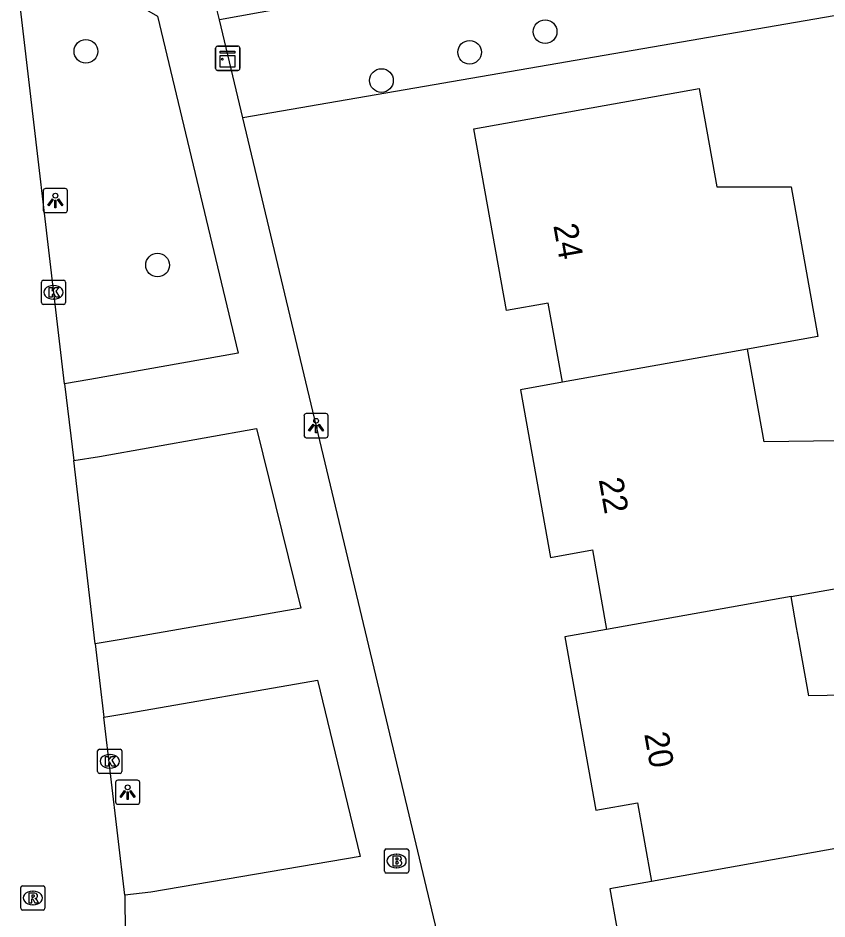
# Model space of a CAD drawing. Extents: x 157793 to 159380, y 380882 to 382313.
# Drawn here: x 158935.24 to 158968.64, y 381413.94 to 381451.16 of the extents above; entities that cross this region are included whole.
import ezdxf

# ---------------------------------------------------------------- set-up
doc = ezdxf.new("R2010")
doc.units = 0
for name, color, linetype in [('IMGEO_Boom', 7, 'Continuous'), ('IMGEO_Brandkraan', 7, 'Continuous'), ('IMGEO_Groenvoorziening', 7, 'Continuous'), ('IMGEO_Kast', 7, 'Continuous'), ('IMGEO_Kolk', 7, 'Continuous'), ('IMGEO_Lichtpunt', 7, 'Continuous'), ('IMGEO_Pand', 7, 'Continuous'), ('IMGEO_Pand_nummerreeks', 7, 'Continuous'), ('IMGEO_Rijbaan_lokaal_open', 7, 'Continuous'), ('IMGEO_Rioolput', 7, 'Continuous'), ('IMGEO_Voetpad_halfverhard', 7, 'Continuous'), ('IMGEO_Voetpad_open', 7, 'Continuous')]:
    doc.layers.add(name, color=color, linetype=linetype)

msp = doc.modelspace()

# ---------------------------------------------------------------- linework, layer by layer
at = {"layer": 'IMGEO_Boom'}
for centre in [(158957.003, 381450.594), (158938.044, 381449.782), (158953.887, 381449.743), (158950.248, 381448.577), (158941.004, 381440.954)]:
    msp.add_circle(centre, 0.489, dxfattribs=at)
at = {"layer": 'IMGEO_Brandkraan'}
for p, q in [((158950.372, 381415.913), (158950.372, 381416.765)), ((158950.447, 381416.839), (158951.299, 381416.839)), ((158950.86, 381416.619), (158950.885, 381416.619)), ((158951.373, 381416.765), (158951.373, 381415.913)), ((158951.299, 381415.839), (158950.447, 381415.839)), ((158950.883, 381416.059), (158950.858, 381416.059))]:
    msp.add_line(p, q, dxfattribs=at)
for points in [[(158950.372, 381415.913), (158950.372, 381416.765)], [(158950.447, 381416.839), (158951.299, 381416.839)], [(158950.72, 381416.539), (158950.72, 381416.139), (158950.933, 381416.139)], [(158950.951, 381416.539), (158950.72, 381416.539)], [(158951.373, 381416.765), (158951.373, 381415.913)], [(158950.899, 381416.458), (158950.845, 381416.458), (158950.845, 381416.382)], [(158950.845, 381416.382), (158950.898, 381416.382)], [(158950.907, 381416.306), (158950.845, 381416.306), (158950.845, 381416.225)], [(158950.845, 381416.225), (158950.907, 381416.225)], [(158951.299, 381415.839), (158950.447, 381415.839)]]:
    msp.add_lwpolyline(points, dxfattribs=at)
for centre, radius, start, end in [((158950.449, 381416.763), 0.0765, 91.552, 178.448), ((158950.449, 381416.763), 0.0765, 91.552, 178.448), ((158950.955, 381416.394), 0.145, 59.4692, 91.5367), ((158950.98, 381416.441), 0.0922, 285.5137, 58.1501), ((158951.297, 381416.763), 0.0765, 1.552, 88.448), ((158951.297, 381416.763), 0.0765, 1.552, 88.448), ((158950.9, 381416.42), 0.0379, 267.8285, 90.9355), ((158950.908, 381416.265), 0.0404, 269.8759, 90.5077), ((158950.939, 381416.39), 0.251, 268.6676, 293.5347), ((158950.985, 381416.249), 0.105, 301.3115, 78.989), ((158950.449, 381415.915), 0.0765, 181.552, 268.448), ((158950.449, 381415.915), 0.0765, 181.552, 268.448), ((158951.297, 381415.915), 0.0765, 271.552, 358.448), ((158951.297, 381415.915), 0.0765, 271.552, 358.448)]:
    msp.add_arc(centre, radius, start, end, dxfattribs=at)
for centre, major_axis, ratio, start_param, end_param in [((158950.859, 381416.339), (-0.387, 0.002), 0.722429, 4.712389, 7.853982), ((158950.884, 381416.339), (-0.39, 0.002), 0.717154, 1.570796, 4.712389)]:
    msp.add_ellipse(centre, major_axis=major_axis, ratio=ratio, start_param=start_param, end_param=end_param, dxfattribs=at)
at = {"layer": 'IMGEO_Groenvoorziening'}
msp.add_lwpolyline([(158985.983, 381430.403), (158987.763, 381454.509), (158944.522, 381447.039)], dxfattribs=at)
at = {"layer": 'IMGEO_Kast'}
for p, q in [((158943.399, 381449.071), (158943.399, 381449.912)), ((158943.399, 381449.912), (158943.399, 381449.071)), ((158943.474, 381449.996), (158944.315, 381449.996)), ((158944.315, 381449.996), (158943.474, 381449.996)), ((158944.399, 381449.921), (158944.399, 381449.08)), ((158944.399, 381449.08), (158944.399, 381449.921)), ((158944.324, 381448.996), (158943.483, 381448.996)), ((158943.483, 381448.996), (158944.324, 381448.996))]:
    msp.add_line(p, q, dxfattribs=at)
for points in [[(158943.594, 381449.786), (158944.194, 381449.786), (158944.194, 381449.701), (158943.594, 381449.701), (158943.594, 381449.786)], [(158943.594, 381449.611), (158944.194, 381449.611), (158944.194, 381449.122), (158943.594, 381449.122), (158943.594, 381449.611)]]:
    msp.add_lwpolyline(points, dxfattribs=at)
msp.add_circle((158943.678, 381449.46), 0.0377, dxfattribs=at)
for centre, start, end in [((158943.477, 381449.918), 92.4484, 184.2845), ((158943.477, 381449.918), 92.4484, 184.2845), ((158944.321, 381449.918), 2.4484, 94.2845), ((158944.321, 381449.918), 2.4484, 94.2845), ((158943.477, 381449.074), 182.4484, 274.2845), ((158943.477, 381449.074), 182.4484, 274.2845), ((158944.321, 381449.074), 272.4484, 4.2845), ((158944.321, 381449.074), 272.4484, 4.2845)]:
    msp.add_arc(centre, 0.0779, start, end, dxfattribs=at)
at = {"layer": 'IMGEO_Kolk'}
for p, q in [((158936.282, 381440.327), (158937.134, 381440.327)), ((158936.207, 381439.401), (158936.207, 381440.253)), ((158936.695, 381440.107), (158936.72, 381440.107)), ((158937.208, 381440.253), (158937.208, 381439.401)), ((158937.134, 381439.327), (158936.282, 381439.327)), ((158936.718, 381439.547), (158936.693, 381439.547)), ((158938.529, 381420.031), (158938.529, 381420.883)), ((158938.604, 381420.957), (158939.456, 381420.957)), ((158939.017, 381420.737), (158939.042, 381420.737)), ((158939.53, 381420.883), (158939.53, 381420.031)), ((158939.456, 381419.957), (158938.604, 381419.957)), ((158939.04, 381420.177), (158939.015, 381420.177))]:
    msp.add_line(p, q, dxfattribs=at)
for points in [[(158936.282, 381440.327), (158937.134, 381440.327)], [(158936.207, 381439.401), (158936.207, 381440.253)], [(158936.528, 381440.027), (158936.651, 381440.027), (158936.651, 381439.876), (158936.781, 381440.027), (158936.945, 381440.027), (158936.799, 381439.876), (158936.952, 381439.627), (158936.8, 381439.627), (158936.715, 381439.791), (158936.651, 381439.724), (158936.651, 381439.627), (158936.528, 381439.627), (158936.528, 381440.027)], [(158937.208, 381440.253), (158937.208, 381439.401)], [(158937.134, 381439.327), (158936.282, 381439.327)], [(158938.529, 381420.031), (158938.529, 381420.883)], [(158938.604, 381420.957), (158939.456, 381420.957)], [(158938.85, 381420.657), (158938.973, 381420.657), (158938.973, 381420.506), (158939.103, 381420.657), (158939.267, 381420.657), (158939.121, 381420.506), (158939.274, 381420.257), (158939.122, 381420.257), (158939.037, 381420.421), (158938.973, 381420.354), (158938.973, 381420.257), (158938.85, 381420.257), (158938.85, 381420.657)], [(158939.53, 381420.883), (158939.53, 381420.031)], [(158939.456, 381419.957), (158938.604, 381419.957)]]:
    msp.add_lwpolyline(points, dxfattribs=at)
for centre, start, end in [((158936.284, 381440.251), 91.552, 178.448), ((158936.284, 381440.251), 91.552, 178.448), ((158937.132, 381440.251), 1.552, 88.448), ((158937.132, 381440.251), 1.552, 88.448), ((158936.284, 381439.403), 181.552, 268.448), ((158936.284, 381439.403), 181.552, 268.448), ((158937.132, 381439.403), 271.552, 358.448), ((158937.132, 381439.403), 271.552, 358.448), ((158938.606, 381420.881), 91.552, 178.448), ((158938.606, 381420.881), 91.552, 178.448), ((158939.454, 381420.881), 1.552, 88.448), ((158939.454, 381420.881), 1.552, 88.448), ((158938.606, 381420.033), 181.552, 268.448), ((158938.606, 381420.033), 181.552, 268.448), ((158939.454, 381420.033), 271.552, 358.448), ((158939.454, 381420.033), 271.552, 358.448)]:
    msp.add_arc(centre, 0.0765, start, end, dxfattribs=at)
for centre, major_axis, ratio, start_param, end_param in [((158936.694, 381439.827), (-0.387, 0.002), 0.722429, 4.712389, 7.853982), ((158936.719, 381439.827), (-0.39, 0.002), 0.717154, 1.570796, 4.712389), ((158939.016, 381420.457), (-0.387, 0.002), 0.722429, 4.712389, 7.853982), ((158939.041, 381420.457), (-0.39, 0.002), 0.717154, 1.570796, 4.712389)]:
    msp.add_ellipse(centre, major_axis=major_axis, ratio=ratio, start_param=start_param, end_param=end_param, dxfattribs=at)
at = {"layer": 'IMGEO_Lichtpunt'}
for p, q in [((158937.189, 381444.117), (158936.381, 381444.117)), ((158937.189, 381444.117), (158936.381, 381444.117)), ((158936.287, 381444.022), (158936.287, 381443.215)), ((158936.287, 381444.022), (158936.287, 381443.215)), ((158937.283, 381443.215), (158937.283, 381444.022)), ((158937.283, 381443.215), (158937.283, 381444.022)), ((158936.381, 381443.121), (158937.189, 381443.121)), ((158936.381, 381443.121), (158937.189, 381443.121)), ((158947.952, 381434.819), (158947.144, 381434.819)), ((158947.952, 381434.819), (158947.144, 381434.819)), ((158947.05, 381434.724), (158947.05, 381433.917)), ((158947.05, 381434.724), (158947.05, 381433.917)), ((158948.046, 381433.917), (158948.046, 381434.724)), ((158948.046, 381433.917), (158948.046, 381434.724)), ((158947.144, 381433.823), (158947.952, 381433.823)), ((158947.144, 381433.823), (158947.952, 381433.823)), ((158939.269, 381419.582), (158939.269, 381418.775)), ((158939.269, 381419.582), (158939.269, 381418.775)), ((158940.171, 381419.677), (158939.363, 381419.677)), ((158940.171, 381419.677), (158939.363, 381419.677)), ((158940.265, 381418.775), (158940.265, 381419.582)), ((158940.265, 381418.775), (158940.265, 381419.582)), ((158939.363, 381418.681), (158940.171, 381418.681)), ((158939.363, 381418.681), (158940.171, 381418.681))]:
    msp.add_line(p, q, dxfattribs=at)
for points in [[(158936.661, 381443.686), (158936.7, 381443.658), (158936.512, 381443.396), (158936.474, 381443.423), (158936.661, 381443.686)], [(158936.873, 381443.658), (158936.911, 381443.685), (158937.098, 381443.423), (158937.059, 381443.395), (158936.873, 381443.658)], [(158936.763, 381443.638), (158936.81, 381443.638), (158936.81, 381443.316), (158936.763, 381443.316), (158936.763, 381443.638)], [(158947.424, 381434.388), (158947.463, 381434.36), (158947.275, 381434.098), (158947.237, 381434.125), (158947.424, 381434.388)], [(158947.636, 381434.36), (158947.674, 381434.387), (158947.861, 381434.125), (158947.822, 381434.097), (158947.636, 381434.36)], [(158947.526, 381434.34), (158947.573, 381434.34), (158947.573, 381434.018), (158947.526, 381434.018), (158947.526, 381434.34)], [(158939.643, 381419.246), (158939.682, 381419.218), (158939.494, 381418.956), (158939.456, 381418.983), (158939.643, 381419.246)], [(158939.745, 381419.198), (158939.792, 381419.198), (158939.792, 381418.876), (158939.745, 381418.876), (158939.745, 381419.198)], [(158939.855, 381419.218), (158939.893, 381419.245), (158940.08, 381418.983), (158940.041, 381418.955), (158939.855, 381419.218)]]:
    msp.add_lwpolyline(points, dxfattribs=at)
for centre in [(158936.786, 381443.82), (158947.549, 381434.522), (158939.768, 381419.38)]:
    msp.add_circle(centre, 0.0994, dxfattribs=at)
for centre, start, end in [((158936.381, 381444.022), 90, 180), ((158936.381, 381444.022), 90, 180), ((158937.189, 381444.022), 0, 90), ((158937.189, 381444.022), 0, 90), ((158936.381, 381443.215), 180, 270), ((158936.381, 381443.215), 180, 270), ((158937.189, 381443.215), 270, 0), ((158937.189, 381443.215), 270, 360), ((158947.144, 381434.724), 90, 180), ((158947.144, 381434.724), 90, 180), ((158947.952, 381434.724), 0, 90), ((158947.952, 381434.724), 0, 90), ((158947.144, 381433.917), 180, 270), ((158947.144, 381433.917), 180, 270), ((158947.952, 381433.917), 270, 0), ((158947.952, 381433.917), 270, 360), ((158939.363, 381419.582), 90, 180), ((158939.363, 381419.582), 90, 180), ((158940.171, 381419.582), 0, 90), ((158940.171, 381419.582), 0, 90), ((158939.363, 381418.775), 180, 270), ((158939.363, 381418.775), 180, 270), ((158940.171, 381418.775), 270, 0), ((158940.171, 381418.775), 270, 360)]:
    msp.add_arc(centre, 0.0946, start, end, dxfattribs=at)
at = {"layer": 'IMGEO_Pand'}
for points in [[(158957.716, 381436.112), (158957.132, 381439.379), (158955.409, 381439.071), (158954.067, 381446.583), (158963.368, 381448.245), (158964.093, 381444.19), (158967.156, 381444.187), (158968.262, 381437.999), (158965.357, 381437.48)], [(158965.357, 381437.48), (158957.716, 381436.112)], [(158967.159, 381427.262), (158970.113, 381427.788), (158974.045, 381428.49), (158973.377, 381432.232), (158969.488, 381431.537), (158969.103, 381433.693), (158966.041, 381433.654), (158965.357, 381437.48)], [(158957.716, 381436.112), (158955.993, 381435.804), (158957.23, 381428.879), (158958.957, 381429.188), (158959.543, 381425.906)], [(158967.159, 381427.262), (158959.543, 381425.906)], [(158969.013, 381416.856), (158971.975, 381417.385), (158970.932, 381423.219), (158967.891, 381423.161), (158967.465, 381425.547), (158967.386, 381425.988), (158967.159, 381427.262)], [(158959.543, 381425.906), (158957.816, 381425.599), (158959.096, 381418.435), (158960.818, 381418.743), (158961.399, 381415.495)], [(158969.013, 381416.856), (158961.399, 381415.495)], [(158961.399, 381415.495), (158959.677, 381415.187), (158960.981, 381407.889), (158962.703, 381408.197), (158963.294, 381404.889), (158971.818, 381406.412)]]:
    msp.add_lwpolyline(points, dxfattribs=at)
at = {"layer": 'IMGEO_Rijbaan_lokaal_open'}
for points in [[(158937.167, 381436.049), (158935.243, 381452.387)], [(158937.167, 381436.049), (158937.542, 381432.883)], [(158938.422, 381425.305), (158937.542, 381432.883)], [(158938.422, 381425.305), (158938.779, 381422.273)], [(158939.651, 381414.924), (158938.779, 381422.273)], [(158939.651, 381414.924), (158939.665, 381413.317)]]:
    msp.add_lwpolyline(points, dxfattribs=at)
at = {"layer": 'IMGEO_Rioolput'}
for p, q in [((158935.353, 381414.386), (158935.353, 381415.238)), ((158935.428, 381415.312), (158936.28, 381415.312)), ((158935.841, 381415.092), (158935.866, 381415.092)), ((158936.354, 381415.238), (158936.354, 381414.386)), ((158936.28, 381414.312), (158935.428, 381414.312)), ((158935.864, 381414.532), (158935.839, 381414.532))]:
    msp.add_line(p, q, dxfattribs=at)
for points in [[(158935.353, 381414.386), (158935.353, 381415.238)], [(158935.428, 381415.312), (158936.28, 381415.312)], [(158936.354, 381415.238), (158936.354, 381414.386)], [(158935.942, 381415.01), (158935.69, 381415.012), (158935.69, 381414.612)], [(158935.69, 381414.612), (158935.814, 381414.612), (158935.814, 381414.774), (158935.825, 381414.774)], [(158935.868, 381414.931), (158935.814, 381414.931), (158935.814, 381414.85)], [(158935.814, 381414.85), (158935.866, 381414.85)], [(158935.872, 381414.745), (158935.943, 381414.612), (158936.083, 381414.612), (158936.018, 381414.738)], [(158936.28, 381414.312), (158935.428, 381414.312)]]:
    msp.add_lwpolyline(points, dxfattribs=at)
for centre, radius, start, end in [((158935.43, 381415.236), 0.0765, 91.552, 178.448), ((158935.43, 381415.236), 0.0765, 91.552, 178.448), ((158936.278, 381415.236), 0.0765, 1.552, 88.448), ((158936.278, 381415.236), 0.0765, 1.552, 88.448), ((158935.824, 381414.721), 0.0533, 26.0293, 88.6989), ((158935.85, 381415.039), 0.19, 274.7715, 282.9687), ((158935.874, 381414.835), 0.0964, 77.0061, 93.1865), ((158935.888, 381414.892), 0.0378, 276.6634, 79.6772), ((158935.941, 381414.9), 0.109, 350.3612, 89.416), ((158935.939, 381414.9), 0.112, 277.5842, 350.9817), ((158935.923, 381414.685), 0.108, 29.5134, 73.7905), ((158935.43, 381414.388), 0.0765, 181.552, 268.448), ((158935.43, 381414.388), 0.0765, 181.552, 268.448), ((158936.278, 381414.388), 0.0765, 271.552, 358.448), ((158936.278, 381414.388), 0.0765, 271.552, 358.448)]:
    msp.add_arc(centre, radius, start, end, dxfattribs=at)
for centre, major_axis, ratio, start_param, end_param in [((158935.84, 381414.812), (-0.387, 0.002), 0.722429, 4.712389, 7.853982), ((158935.865, 381414.812), (-0.39, 0.002), 0.717154, 1.570796, 4.712389)]:
    msp.add_ellipse(centre, major_axis=major_axis, ratio=ratio, start_param=start_param, end_param=end_param, dxfattribs=at)
at = {"layer": 'IMGEO_Voetpad_halfverhard'}
msp.add_lwpolyline([(158990.963, 381461.235), (158988.257, 381460.74), (158967.754, 381456.988), (158959.513, 381453.98), (158943.558, 381451.081)], dxfattribs=at)
at = {"layer": 'IMGEO_Voetpad_open'}
for points in [[(158935.243, 381452.387), (158936.307, 381452.532), (158938.302, 381452.801), (158941.005, 381451.239), (158944.336, 381437.308), (158938.212, 381436.22), (158937.167, 381436.049)], [(158943.558, 381451.081), (158943.251, 381452.366)], [(158944.522, 381447.039), (158943.558, 381451.081)], [(158956.17, 381397.961), (158954.574, 381404.92), (158944.522, 381447.039)], [(158937.542, 381432.883), (158938.611, 381433.047), (158945.095, 381434.208), (158946.921, 381426.787), (158939.495, 381425.493), (158938.422, 381425.305)], [(158938.779, 381422.273), (158939.854, 381422.459), (158947.6, 381423.809), (158949.369, 381416.526), (158940.73, 381415.051), (158939.651, 381414.924)]]:
    msp.add_lwpolyline(points, dxfattribs=at)

# ---------------------------------------------------------------- texts
at = {"layer": 'IMGEO_Pand_nummerreeks'}
for s, p in [('24', (158957.34, 381442.59)), ('22', (158959.215, 381432.092)), ('20', (158961.093, 381421.586))]:
    msp.add_text(s, height=1, rotation=280.1297, dxfattribs=at).set_placement(p)

doc.saveas('drawing.dxf')
